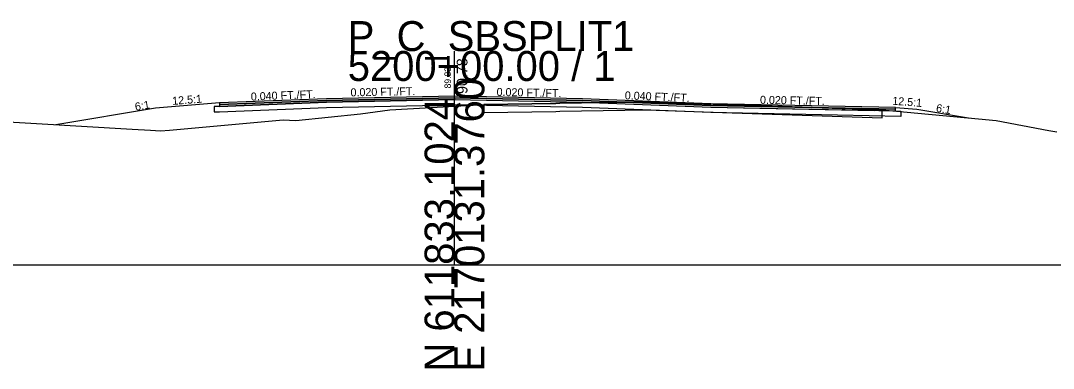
# Model space of a CAD drawing. Extents: x -26 to 1303, y -3010 to 12023.
# Drawn here: x 1109.4 to 1206.1, y 1990.3 to 2022.8 of the extents above; entities that cross this region are included whole.
import ezdxf

# ---------------------------------------------------------------- set-up
doc = ezdxf.new("R2010")
doc.units = 0
for name, color, linetype in [('RD_GPK_XS_Cell', 7, 'Continuous'), ('RD_XS_Base', 7, 'Continuous'), ('RD_XS_ExGround', 7, 'Continuous'), ('RD_XS_ExPaveRet', 7, 'Continuous'), ('RD_XS_Greenside', 7, 'Continuous'), ('RD_XS_Pave', 7, 'Continuous'), ('RD_XS_PaveOvlay_CP', 7, 'Continuous'), ('RD_XS_TieSlope', 7, 'Continuous'), ('RD_XS_TX_Elev_EX', 7, 'Continuous'), ('RD_XS_TX_Elev_PR', 7, 'Continuous'), ('RD_XS_TX_ShdSlope', 7, 'Continuous'), ('RD_XS_TX_Slope', 7, 'Continuous')]:
    doc.layers.add(name, color=color, linetype=linetype)

msp = doc.modelspace()

# ---------------------------------------------------------------- linework, layer by layer
at = {"layer": 'RD_GPK_XS_Cell'}
for p, q in [((1150, 2000), (1150, 2020)), ((1000, 2000), (1150, 2000)), ((1150, 2000), (1300, 2000))]:
    msp.add_line(p, q, dxfattribs=at)
at = {"layer": 'RD_XS_Base'}
for p, q in [((1138, 2015.224), (1128, 2014.824)), ((1136, 2015.144), (1136, 2015.144)), ((1150, 2015.464), (1138, 2015.224)), ((1150, 2014.964), (1150, 2015.623)), ((1150, 2015.623), (1150, 2015.623)), ((1150, 2015.623), (1150, 2015.623)), ((1150, 2015.623), (1150, 2015.464)), ((1150, 2015.464), (1150, 2015.464)), ((1150, 2015.464), (1162, 2015.224)), ((1150, 2015.464), (1150, 2015.464)), ((1150, 2014.964), (1150, 2015.464)), ((1150, 2015.464), (1150, 2015.464)), ((1150, 2015.464), (1150, 2015.464)), ((1162, 2015.224), (1162, 2015.224)), ((1162, 2015.224), (1174, 2014.744)), ((1128, 2014.824), (1127.5, 2014.804)), ((1127.5, 2014.804), (1127.5, 2014.804)), ((1127.5, 2014.804), (1127.5, 2014.304)), ((1127.5, 2014.304), (1128, 2014.324)), ((1128, 2014.824), (1128, 2014.824)), ((1128, 2014.324), (1138, 2014.724)), ((1128, 2014.324), (1128, 2014.324)), ((1136, 2014.644), (1136, 2014.644)), ((1138, 2014.724), (1150, 2014.964)), ((1162, 2014.724), (1150, 2014.964)), ((1150, 2014.964), (1150, 2014.964)), ((1150, 2014.964), (1150, 2014.964)), ((1174, 2014.244), (1162, 2014.724)), ((1162, 2014.724), (1162, 2014.724)), ((1174, 2014.744), (1174, 2014.744)), ((1174, 2014.744), (1189.324, 2014.438)), ((1191.824, 2013.888), (1174, 2014.244)), ((1174, 2014.244), (1174, 2014.244)), ((1191.324, 2014.398), (1191.324, 2014.398)), ((1191.324, 2014.398), (1191.824, 2014.388)), ((1191.824, 2014.388), (1191.824, 2014.388)), ((1191.824, 2014.388), (1191.824, 2013.888))]:
    msp.add_line(p, q, dxfattribs=at)
at = {"layer": 'RD_XS_ExGround'}
msp.add_lwpolyline([(1106.07, 2013.491), (1119.821, 2012.679), (1121.51, 2012.583), (1122.465, 2012.525), (1123.297, 2012.596), (1133.944, 2013.564), (1135.131, 2013.492), (1141.182, 2014.133), (1143.952, 2014.505), (1150.032, 2014.855), (1151.741, 2014.932), (1152.76, 2014.993), (1159.486, 2015.104), (1159.883, 2015.111), (1167.977, 2015.248), (1176.02, 2014.981), (1190.078, 2014.512), (1199.078, 2013.664), (1200.733, 2013.492), (1205.68, 2012.577), (1206.415, 2012.45)], dxfattribs=at)
at = {"layer": 'RD_XS_ExPaveRet'}
for points in [[(1176.02, 2014.981), (1167.977, 2015.249), (1167.977, 2015.249), (1159.883, 2015.111), (1159.883, 2015.111), (1159.486, 2015.104), (1152.76, 2014.994), (1152.76, 2014.993), (1152.76, 2014.243), (1152.76, 2014.243), (1152.76, 2014.243), (1159.486, 2014.354), (1159.883, 2014.361), (1159.883, 2014.361), (1167.977, 2014.498), (1167.977, 2014.498), (1176.02, 2014.231), (1176.02, 2014.231), (1190.078, 2013.762), (1190.078, 2013.762), (1190.078, 2014.512), (1176.02, 2014.981), (1176.02, 2014.981)], [(1176.02, 2014.981), (1167.977, 2015.249), (1159.883, 2015.111), (1159.486, 2015.104), (1152.76, 2014.994), (1152.76, 2014.993), (1152.76, 2014.243), (1152.76, 2014.243), (1159.486, 2014.354), (1159.883, 2014.361), (1167.977, 2014.498), (1176.02, 2014.231), (1190.078, 2013.762), (1190.078, 2014.512), (1176.02, 2014.981)]]:
    msp.add_lwpolyline(points, dxfattribs=at)
at = {"layer": 'RD_XS_Greenside'}
for p, q in [((1122, 2014.662), (1112.645, 2013.103)), ((1193.324, 2014.556), (1198.143, 2013.753))]:
    msp.add_line(p, q, dxfattribs=at)
at = {"layer": 'RD_XS_Pave'}
for p, q in [((1138, 2015.542), (1128, 2015.142)), ((1138, 2015.383), (1128, 2014.983)), ((1128, 2014.983), (1138, 2015.383)), ((1128, 2014.824), (1138, 2015.224)), ((1128, 2015.142), (1128, 2015.142)), ((1128, 2015.142), (1128, 2014.983)), ((1136, 2015.462), (1136, 2015.462)), ((1136, 2015.303), (1136, 2015.303)), ((1136, 2015.303), (1136, 2015.303)), ((1136, 2015.144), (1136, 2015.144)), ((1150, 2015.782), (1138, 2015.542)), ((1150, 2015.623), (1138, 2015.383)), ((1138, 2015.383), (1150, 2015.623)), ((1138, 2015.224), (1150, 2015.464)), ((1162, 2015.542), (1150, 2015.782)), ((1150, 2015.782), (1150, 2015.782)), ((1150, 2015.782), (1150, 2015.782)), ((1150, 2015.464), (1150, 2015.623)), ((1150, 2015.623), (1150, 2015.623)), ((1150, 2015.623), (1150, 2015.623)), ((1150, 2015.623), (1150, 2015.623)), ((1150, 2015.623), (1150, 2015.623)), ((1150, 2015.623), (1162, 2015.383)), ((1162, 2015.383), (1150, 2015.623)), ((1150, 2015.623), (1150, 2015.623)), ((1150, 2015.623), (1150, 2015.623)), ((1150, 2015.623), (1150, 2015.623)), ((1150, 2015.623), (1150, 2015.464)), ((1150, 2015.464), (1150, 2015.464)), ((1150, 2015.464), (1150, 2015.464)), ((1150, 2015.464), (1150, 2015.464)), ((1150, 2015.464), (1162, 2015.224)), ((1174, 2015.062), (1162, 2015.542)), ((1162, 2015.542), (1162, 2015.542)), ((1162, 2015.383), (1162, 2015.383)), ((1162, 2015.383), (1174, 2014.903)), ((1174, 2014.903), (1162, 2015.383)), ((1162, 2015.383), (1162, 2015.383)), ((1162, 2015.224), (1162, 2015.224)), ((1162, 2015.224), (1174, 2014.744)), ((1128, 2014.983), (1128, 2014.983)), ((1128, 2014.983), (1128, 2014.824)), ((1191.324, 2014.716), (1174, 2015.062)), ((1174, 2015.062), (1174, 2015.062)), ((1174, 2014.903), (1174, 2014.903)), ((1174, 2014.903), (1191.324, 2014.557)), ((1191.324, 2014.557), (1174, 2014.903)), ((1174, 2014.903), (1174, 2014.903)), ((1174, 2014.744), (1191.324, 2014.398)), ((1174, 2014.744), (1174, 2014.744)), ((1191.324, 2014.557), (1191.324, 2014.716)), ((1191.324, 2014.716), (1191.324, 2014.716)), ((1191.324, 2014.398), (1191.324, 2014.557)), ((1191.324, 2014.557), (1191.324, 2014.557))]:
    msp.add_line(p, q, dxfattribs=at)
at = {"layer": 'RD_XS_PaveOvlay_CP'}
for p, q in [((1138, 2015.542), (1128, 2015.142)), ((1136, 2015.462), (1136, 2015.462)), ((1150, 2015.782), (1138, 2015.542)), ((1162, 2015.542), (1150, 2015.782)), ((1150, 2015.782), (1150, 2015.782)), ((1150, 2015.782), (1150, 2015.782)), ((1174, 2015.062), (1162, 2015.542)), ((1162, 2015.542), (1162, 2015.542)), ((1191.324, 2014.716), (1174, 2015.062)), ((1174, 2015.062), (1174, 2015.062))]:
    msp.add_line(p, q, dxfattribs=at)
at = {"layer": 'RD_XS_TieSlope'}
for p, q in [((1128, 2015.142), (1122, 2014.662)), ((1191.324, 2014.716), (1193.324, 2014.556))]:
    msp.add_line(p, q, dxfattribs=at)

# ---------------------------------------------------------------- texts
at = {"layer": 'RD_GPK_XS_Cell'}
for s, p in [('P_C_SBSPLIT1', (1140, 2020)), ('5200+00.00 / 1', (1140, 2017.2))]:
    msp.add_text(s, height=2.8, dxfattribs=at).set_placement(p)
for s, p in [('E 2170131.3760', (1152.8, 1990)), ('N 611833.1024', (1150, 1990))]:
    msp.add_text(s, height=2.8, rotation=90, dxfattribs=at).set_placement(p)
at = {"layer": 'RD_XS_TX_Elev_EX'}
msp.add_text('89.83', height=0.6, rotation=90, dxfattribs=at).set_placement((1149.664, 2016.5))
at = {"layer": 'RD_XS_TX_Elev_PR'}
msp.add_text('90.78', height=1, rotation=90, dxfattribs=at).set_placement((1151.214, 2015.98))
at = {"layer": 'RD_XS_TX_ShdSlope'}
for rotation, p in [(4.57392, (1123.587, 2014.954)), (355.42608, (1190.992, 2014.985))]:
    msp.add_text('12.5:1', height=0.75, rotation=rotation, dxfattribs=at).set_placement(p)
at = {"layer": 'RD_XS_TX_Slope'}
for s, rotation, p in [('0.040 FT./FT.', 2.29061, (1130.934, 2015.359)), ('0.020 FT./FT.', 1.14576, (1140.268, 2015.753)), ('0.020 FT./FT.', 358.85424, (1153.939, 2015.802)), ('0.040 FT./FT.', 357.70939, (1165.942, 2015.483)), ('6:1', 9.46418, (1120.128, 2014.407)), ('0.020 FT./FT.', 358.85424, (1178.613, 2015.069)), ('6:1', 350.53768, (1195.072, 2014.321))]:
    msp.add_text(s, height=0.75, rotation=rotation, dxfattribs=at).set_placement(p)

doc.saveas('drawing.dxf')
